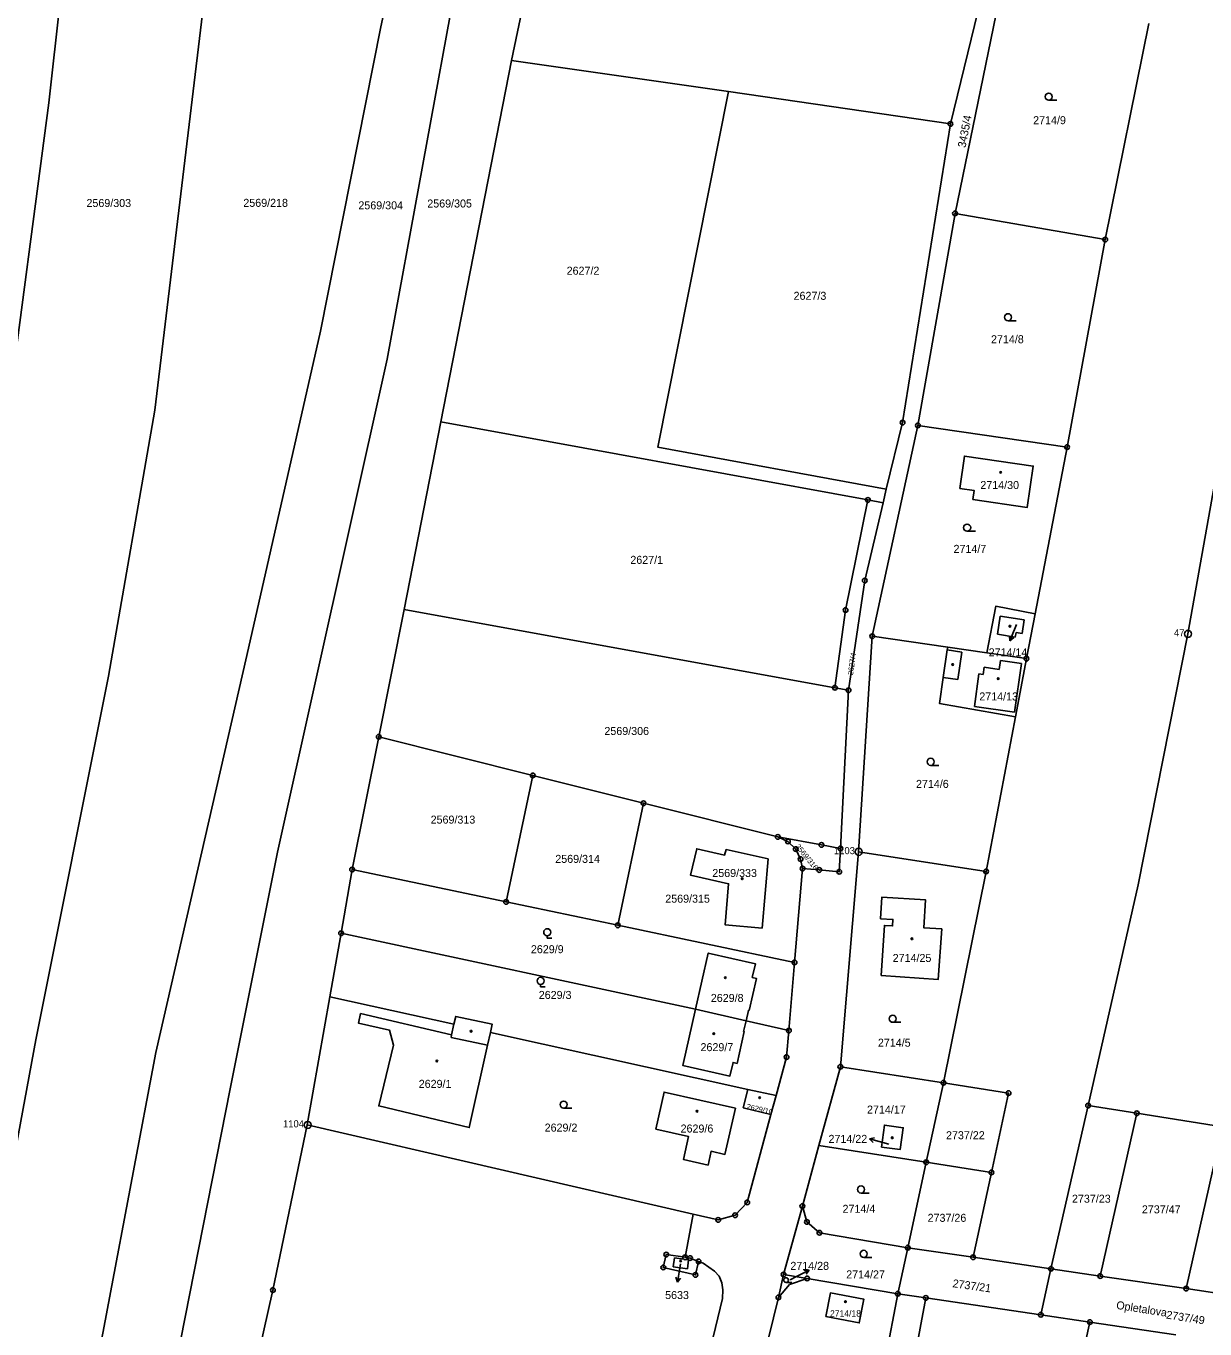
# Model space of a CAD drawing. Extents: x -733394 to -722299, y -1082822 to -1075049.
# Drawn here: x -728260.3 to -728009.9, y -1077964.8 to -1077688.1 of the extents above; entities that cross this region are included whole.
import ezdxf

# ---------------------------------------------------------------- set-up
doc = ezdxf.new("R2010")
doc.units = 0
for name, color, linetype in [('Hranice parcel', 7, 'Continuous'), ('Parcelní čísla', 7, 'Continuous'), ('Pop  PČ popisy', 7, 'Continuous'), ('Vnitřní kresba', 7, 'Continuous'), ('Značky bodu BP', 7, 'Continuous'), ('Značky budov', 7, 'Continuous'), ('Značky kultur', 7, 'Continuous')]:
    doc.layers.add(name, color=color, linetype=linetype)

msp = doc.modelspace()

# ---------------------------------------------------------------- linework, layer by layer
at = {"layer": 'Hranice parcel'}
for p, q in [((-728147.89, -1077650.89), (-728157.24, -1077695.49)), ((-728053.22, -1077664.82), (-728063.99, -1077708.94)), ((-728053.76, -1077683.13), (-728063.01, -1077727.92)), ((-728031.09, -1077733.49), (-728021.81, -1077687.61)), ((-728157.24, -1077695.49), (-728172.22, -1077772.19)), ((-728111.15, -1077702.07), (-728157.24, -1077695.49)), ((-728063.99, -1077708.94), (-728111.15, -1077702.07)), ((-728063.01, -1077727.92), (-728070.89, -1077772.97)), ((-728031.09, -1077733.49), (-728063.01, -1077727.92)), ((-728039.19, -1077777.55), (-728031.09, -1077733.49)), ((-728172.22, -1077772.19), (-728180.01, -1077812.05)), ((-728081.5, -1077788.79), (-728172.22, -1077772.19)), ((-728080.59, -1077817.71), (-728070.89, -1077772.97)), ((-728070.89, -1077772.97), (-728039.19, -1077777.55)), ((-728039.19, -1077777.55), (-728046.01, -1077812.96)), ((-728078.3, -1077789.38), (-728077.61, -1077786.46)), ((-728081.5, -1077788.79), (-728078.3, -1077789.38)), ((-728180.01, -1077812.05), (-728185.42, -1077839.06)), ((-728180.01, -1077812.05), (-728088.51, -1077828.65)), ((-728046.01, -1077812.96), (-728047.84, -1077822.48)), ((-728083.48, -1077863.5), (-728080.59, -1077817.71)), ((-728064.57, -1077820.04), (-728080.59, -1077817.71)), ((-728064.57, -1077820.04), (-728056.26, -1077821.25)), ((-728047.84, -1077822.48), (-728056.26, -1077821.25)), ((-728047.84, -1077822.48), (-728050.19, -1077834.87)), ((-728085.61, -1077829.18), (-728088.51, -1077828.65)), ((-728085.61, -1077829.18), (-728087.35, -1077862.79)), ((-728050.19, -1077834.87), (-728056.4, -1077867.66)), ((-728185.42, -1077839.06), (-728191.07, -1077867.27)), ((-728185.42, -1077839.06), (-728152.71, -1077847.27)), ((-728158.37, -1077874.14), (-728152.71, -1077847.27)), ((-728152.71, -1077847.27), (-728129.2, -1077853.18)), ((-728134.66, -1077879.11), (-728129.2, -1077853.18)), ((-728129.2, -1077853.18), (-728100.66, -1077860.33)), ((-728083.48, -1077863.5), (-728087.37, -1077909.15)), ((-728083.48, -1077863.5), (-728056.4, -1077867.66)), ((-728193.43, -1077880.79), (-728191.07, -1077867.27)), ((-728191.07, -1077867.27), (-728158.37, -1077874.14)), ((-728095.4, -1077867.06), (-728097.09, -1077887)), ((-728065.46, -1077912.55), (-728056.4, -1077867.66)), ((-728158.37, -1077874.14), (-728134.66, -1077879.11)), ((-728134.66, -1077879.11), (-728097.09, -1077887)), ((-728195.79, -1077894.3), (-728193.43, -1077880.79)), ((-728118.14, -1077896.93), (-728193.43, -1077880.79)), ((-728097.09, -1077887), (-728098.31, -1077901.47)), ((-728195.79, -1077894.3), (-728200.6, -1077921.47)), ((-728169.45, -1077900.13), (-728195.79, -1077894.3)), ((-728107.4, -1077899.39), (-728118.14, -1077896.93)), ((-728098.31, -1077901.47), (-728107.4, -1077899.39)), ((-728162.29, -1077904.58), (-728161.69, -1077901.85)), ((-728107.01, -1077913.95), (-728161.69, -1077901.85)), ((-728087.37, -1077909.15), (-728091.95, -1077925.83)), ((-728065.46, -1077912.55), (-728087.37, -1077909.15)), ((-728069.12, -1077929.43), (-728065.46, -1077912.55)), ((-728107.01, -1077913.95), (-728101.01, -1077915.28)), ((-728101.01, -1077915.28), (-728102.1, -1077919.31)), ((-728034.75, -1077917.38), (-728042.62, -1077952.04)), ((-728024.41, -1077919.01), (-728034.75, -1077917.38)), ((-728032.15, -1077953.58), (-728024.41, -1077919.01)), ((-728006.16, -1077921.88), (-728024.41, -1077919.01)), ((-728118.66, -1077940.42), (-728200.6, -1077921.47)), ((-728013.89, -1077956.26), (-728006.16, -1077921.88)), ((-728091.95, -1077925.83), (-728095.44, -1077938.73)), ((-728069.12, -1077929.43), (-728091.95, -1077925.83)), ((-728073.04, -1077947.56), (-728069.12, -1077929.43)), ((-728069.12, -1077929.43), (-728055.28, -1077931.59)), ((-728059.16, -1077949.6), (-728055.28, -1077931.59)), ((-728095.44, -1077938.73), (-728099.43, -1077953.26)), ((-728120.34, -1077949.61), (-728118.66, -1077940.42)), ((-728073.04, -1077947.56), (-728075.16, -1077957.35)), ((-728059.16, -1077949.6), (-728073.04, -1077947.56)), ((-728042.62, -1077952.04), (-728059.16, -1077949.6)), ((-728099.43, -1077953.26), (-728100.53, -1077958.12)), ((-728094.43, -1077954.09), (-728099.43, -1077953.26)), ((-728094.43, -1077954.09), (-728075.16, -1077957.35)), ((-728044.78, -1077961.82), (-728042.62, -1077952.04)), ((-728042.62, -1077952.04), (-728032.15, -1077953.58)), ((-728032.15, -1077953.58), (-728013.89, -1077956.26)), ((-728013.89, -1077956.26), (-727995.44, -1077958.98)), ((-728104.79, -1077975.51), (-728100.53, -1077958.12)), ((-728075.16, -1077957.35), (-728079.39, -1077979.79)), ((-728075.16, -1077957.35), (-728069.22, -1077958.22)), ((-728073.47, -1077980.81), (-728069.22, -1077958.22)), ((-728069.22, -1077958.22), (-728044.78, -1077961.82)), ((-728044.78, -1077961.82), (-728034.34, -1077963.35)), ((-728034.34, -1077963.35), (-728043.46, -1078004.03)), ((-728034.34, -1077963.35), (-728016.09, -1077966.04))]:
    msp.add_line(p, q, dxfattribs=at)
for points in [[(-728247.57, -1078063.52), (-728237.11, -1078015.8), (-728217.02, -1077913.82), (-728206.93, -1077863.58), (-728183.65, -1077758.89), (-728168.51, -1077676.12), (-728153.84, -1077612.15), (-728143.56, -1077560.92), (-728136.52, -1077519.25), (-728124.42, -1077463.15), (-728118.83, -1077428.27)], [(-727934.18, -1077439.38), (-727940.98, -1077471.36), (-727944.46, -1077494), (-727957.35, -1077559.38), (-727972.34, -1077626.66), (-727990.63, -1077705.35), (-728006.17, -1077775.95), (-728013.53, -1077817.22), (-728024.07, -1077870.48), (-728034.75, -1077917.38)], [(-728198.37, -1077448.76), (-728200.43, -1077475.99), (-728202.36, -1077494.12), (-728204.65, -1077533.93), (-728209.91, -1077580.12), (-728223.08, -1077687.28), (-728233.01, -1077769.72), (-728242.85, -1077826.21), (-728258.27, -1077903.44), (-728277.06, -1078004.78), (-728287.77, -1078056.57)], [(-728263.29, -1078060.87), (-728252.85, -1078012.55), (-728232.78, -1077906.1), (-728213.45, -1077821.78), (-728197.78, -1077752.93), (-728184.95, -1077688.34), (-728168.58, -1077612.08), (-728153.54, -1077530.56), (-728138.88, -1077448.83)], [(-728312.47, -1078052.1), (-728300.64, -1077984.48), (-728288.6, -1077920.3), (-728274.12, -1077836.18), (-728264.49, -1077772.58), (-728255.52, -1077704.43), (-728245.68, -1077616.12), (-728238.31, -1077552.72), (-728234.86, -1077511.56), (-728234.98, -1077481.52), (-728238.51, -1077466.43)], [(-728077.61, -1077786.46), (-728126.17, -1077777.57), (-728111.15, -1077702.07)], [(-728077.61, -1077786.46), (-728074.15, -1077772.36), (-728063.99, -1077708.94)], [(-728061.99, -1077786.32), (-728061.01, -1077779.45), (-728046.38, -1077781.59), (-728047.67, -1077790.36), (-728059.22, -1077788.65), (-728058.95, -1077786.77), (-728061.99, -1077786.32)], [(-728088.51, -1077828.65), (-728086.26, -1077812.16), (-728081.5, -1077788.79)], [(-728078.3, -1077789.38), (-728082.19, -1077805.89), (-728085.61, -1077829.18)], [(-728056.26, -1077821.25), (-728054.35, -1077811.36), (-728046.01, -1077812.96)], [(-728050.19, -1077834.87), (-728066.31, -1077831.97), (-728065.51, -1077826.47), (-728064.66, -1077820.63), (-728064.57, -1077820.04)], [(-728111.64, -1077862.98), (-728102.73, -1077865.01), (-728103.98, -1077879.68), (-728111.82, -1077879.03), (-728111.1, -1077870.29), (-728119.21, -1077868.45), (-728117.88, -1077862.85), (-728111.95, -1077864.18), (-728111.64, -1077862.98)], [(-728095.4, -1077867.06), (-728095.81, -1077865.05), (-728096.83, -1077862.93), (-728098.51, -1077861.29), (-728100.66, -1077860.33)], [(-728100.66, -1077860.33), (-728091.38, -1077862.04), (-728087.35, -1077862.79)], [(-728087.35, -1077862.79), (-728087.6, -1077867.72), (-728091.84, -1077867.36), (-728095.4, -1077867.06)], [(-728078.72, -1077889.74), (-728078.02, -1077879.13), (-728076.28, -1077879.24), (-728076.19, -1077877.86), (-728078.83, -1077877.7), (-728078.55, -1077873.12), (-728069.25, -1077873.7), (-728069.6, -1077879.65), (-728065.84, -1077879.88), (-728066.57, -1077890.6), (-728078.72, -1077889.74)], [(-728107.4, -1077899.39), (-728106.89, -1077897.17), (-728106.77, -1077897.19), (-728105.21, -1077890.4), (-728106.08, -1077890.18), (-728105.41, -1077887.26), (-728115.43, -1077884.99), (-728118.14, -1077896.93)], [(-728169.45, -1077900.13), (-728169.94, -1077902.38), (-728189.28, -1077897.85), (-728189.74, -1077899.86), (-728183.17, -1077901.37), (-728182.3, -1077904.55), (-728185.42, -1077917.46), (-728166.2, -1077922.05), (-728162.29, -1077904.58)], [(-728169.45, -1077900.13), (-728169.08, -1077898.44), (-728161.32, -1077900.12), (-728161.69, -1077901.85)], [(-728107.4, -1077899.39), (-728107.91, -1077901.64), (-728107.77, -1077901.66), (-728109.3, -1077908.42), (-728110.17, -1077908.21), (-728110.84, -1077911.14), (-728120.85, -1077908.87), (-728118.14, -1077896.93)], [(-728101.01, -1077915.28), (-728098.79, -1077907.09), (-728098.31, -1077901.47)], [(-728055.28, -1077931.59), (-728051.64, -1077914.72), (-728065.46, -1077912.55)], [(-728126.59, -1077922.37), (-728119.6, -1077923.97), (-728120.68, -1077928.85), (-728115.48, -1077930.02), (-728114.81, -1077927.09), (-728111.89, -1077927.76), (-728109.66, -1077917.96), (-728124.8, -1077914.51), (-728126.59, -1077922.37)], [(-728102.1, -1077919.31), (-728107.98, -1077917.83), (-728107.01, -1077913.95)], [(-728118.66, -1077940.42), (-728113.32, -1077941.66), (-728109.72, -1077940.67), (-728107.14, -1077937.96), (-728102.1, -1077919.31)], [(-728200.6, -1077921.47), (-728207.9, -1077956.56), (-728220.14, -1078011.22)], [(-728078.64, -1077926.24), (-728077.99, -1077921.53), (-728074.01, -1077922.08), (-728074.67, -1077926.73), (-728078.64, -1077926.24)], [(-728095.44, -1077938.73), (-728094.47, -1077942.1), (-728091.81, -1077944.39), (-728073.04, -1077947.56)], [(-728126.18, -1078023.41), (-728121.28, -1077995.03), (-728112.41, -1077958.32), (-728112.32, -1077956.51), (-728112.56, -1077955.04), (-728113.09, -1077953.64), (-728114.1, -1077952.56), (-728116.53, -1077950.85), (-728117.49, -1077950.47)], [(-728117.49, -1077950.47), (-728118.15, -1077953.34), (-728124.97, -1077951.76), (-728124.34, -1077949.03), (-728120.34, -1077949.61)], [(-728120.34, -1077949.61), (-728119.3, -1077949.76), (-728117.49, -1077950.47)], [(-728100.53, -1077958.12), (-728098.16, -1077955.36), (-728094.43, -1077954.09)], [(-728090.47, -1077962.21), (-728089.47, -1077957.15), (-728082.36, -1077958.51), (-728083.37, -1077963.55), (-728090.47, -1077962.21)]]:
    msp.add_lwpolyline(points, dxfattribs=at)
at = {"layer": 'Pop  PČ popisy'}
for p, q in [((-728049.92, -1077815.23), (-728050.22, -1077815.97)), ((-728051.39, -1077818.73), (-728051.46, -1077817.61)), ((-728050.22, -1077815.97), (-728051.39, -1077818.73)), ((-728051.39, -1077818.73), (-728050.54, -1077818.01)), ((-728081.21, -1077924.47), (-728080.11, -1077924.25)), ((-728078.31, -1077925.25), (-728081.21, -1077924.47)), ((-728081.21, -1077924.47), (-728080.37, -1077925.22)), ((-728077.07, -1077925.59), (-728078.31, -1077925.25)), ((-728121.3, -1077951), (-728121.46, -1077951.94)), ((-728121.98, -1077954.9), (-728122.3, -1077953.82)), ((-728121.46, -1077951.94), (-728121.98, -1077954.9)), ((-728121.98, -1077954.9), (-728121.31, -1077954)), ((-728098.02, -1077954.38), (-728096.67, -1077953.68)), ((-728096.67, -1077953.68), (-728094, -1077952.32)), ((-728094, -1077952.32), (-728095.12, -1077952.33)), ((-728094, -1077952.32), (-728094.66, -1077953.22))]:
    msp.add_line(p, q, dxfattribs=at)
at = {"layer": 'Vnitřní kresba'}
for p, q in [((-728054.01, -1077817.3), (-728053.41, -1077813.45)), ((-728053.41, -1077813.45), (-728048.31, -1077814.25)), ((-728048.31, -1077814.25), (-728048.77, -1077817.11)), ((-728050.21, -1077817.9), (-728054.01, -1077817.3)), ((-728050.05, -1077816.91), (-728050.21, -1077817.9)), ((-728048.77, -1077817.11), (-728050.05, -1077816.91)), ((-728064.66, -1077820.63), (-728061.59, -1077821.08)), ((-728061.59, -1077821.08), (-728062.44, -1077826.92)), ((-728053.64, -1077824.75), (-728053.38, -1077822.87)), ((-728053.38, -1077822.87), (-728048.92, -1077823.5)), ((-728050.38, -1077833.85), (-728048.92, -1077823.5)), ((-728062.44, -1077826.92), (-728065.51, -1077826.47)), ((-728058.9, -1077832.65), (-728057.92, -1077825.72)), ((-728057.92, -1077825.72), (-728057.03, -1077825.84)), ((-728057.03, -1077825.84), (-728056.81, -1077824.31)), ((-728056.81, -1077824.31), (-728053.64, -1077824.75)), ((-728050.38, -1077833.85), (-728058.9, -1077832.65)), ((-728170.05, -1077902.9), (-728169.94, -1077902.38)), ((-728170.05, -1077902.9), (-728162.29, -1077904.58)), ((-728122.6, -1077949.74), (-728122.87, -1077951.66)), ((-728119.59, -1077950.15), (-728122.6, -1077949.74)), ((-728119.86, -1077952.08), (-728119.59, -1077950.15)), ((-728122.87, -1077951.66), (-728119.86, -1077952.08))]:
    msp.add_line(p, q, dxfattribs=at)
at = {"layer": 'Značky bodu BP'}
for centre, radius in [((-728063.99, -1077708.94), 0.5), ((-728063.99, -1077708.94), 0.0303), ((-728063.01, -1077727.92), 0.5), ((-728063.01, -1077727.92), 0.0303), ((-728031.09, -1077733.49), 0.5), ((-728031.09, -1077733.49), 0.0303), ((-728074.15, -1077772.36), 0.5), ((-728074.15, -1077772.36), 0.0303), ((-728070.89, -1077772.97), 0.5), ((-728070.89, -1077772.97), 0.0303), ((-728039.19, -1077777.55), 0.5), ((-728039.19, -1077777.55), 0.0303), ((-728081.5, -1077788.79), 0.5), ((-728081.5, -1077788.79), 0.0303), ((-728082.19, -1077805.89), 0.5), ((-728082.19, -1077805.89), 0.0303), ((-728086.26, -1077812.16), 0.5), ((-728086.26, -1077812.16), 0.0303), ((-728080.59, -1077817.71), 0.5), ((-728080.59, -1077817.71), 0.0303), ((-728013.53, -1077817.22), 0.75), ((-728013.53, -1077817.22), 0.03), ((-728047.84, -1077822.48), 0.5), ((-728047.84, -1077822.48), 0.0303), ((-728088.51, -1077828.65), 0.5), ((-728088.51, -1077828.65), 0.0303), ((-728085.61, -1077829.18), 0.5), ((-728085.61, -1077829.18), 0.0303), ((-728185.42, -1077839.06), 0.5), ((-728185.42, -1077839.06), 0.0303), ((-728152.71, -1077847.27), 0.5), ((-728152.71, -1077847.27), 0.0303), ((-728129.2, -1077853.18), 0.5), ((-728129.2, -1077853.18), 0.0303), ((-728100.66, -1077860.33), 0.5), ((-728100.66, -1077860.33), 0.0303), ((-728098.51, -1077861.29), 0.5), ((-728098.51, -1077861.29), 0.0303), ((-728096.83, -1077862.93), 0.5), ((-728096.83, -1077862.93), 0.0303), ((-728091.38, -1077862.04), 0.5), ((-728091.38, -1077862.04), 0.0303), ((-728087.35, -1077862.79), 0.5), ((-728087.35, -1077862.79), 0.0303), ((-728083.48, -1077863.5), 0.75), ((-728095.81, -1077865.05), 0.5), ((-728095.81, -1077865.05), 0.0303), ((-728083.48, -1077863.5), 0.03), ((-728191.07, -1077867.27), 0.5), ((-728191.07, -1077867.27), 0.0303), ((-728095.4, -1077867.06), 0.5), ((-728095.4, -1077867.06), 0.0303), ((-728091.84, -1077867.36), 0.5), ((-728091.84, -1077867.36), 0.0303), ((-728087.6, -1077867.72), 0.5), ((-728087.6, -1077867.72), 0.0303), ((-728056.4, -1077867.66), 0.5), ((-728056.4, -1077867.66), 0.0303), ((-728158.37, -1077874.14), 0.5), ((-728158.37, -1077874.14), 0.0303), ((-728134.66, -1077879.11), 0.5), ((-728134.66, -1077879.11), 0.0303), ((-728193.43, -1077880.79), 0.5), ((-728193.43, -1077880.79), 0.0303), ((-728097.09, -1077887), 0.5), ((-728097.09, -1077887), 0.0303), ((-728098.31, -1077901.47), 0.5), ((-728098.31, -1077901.47), 0.0303), ((-728098.79, -1077907.09), 0.5), ((-728098.79, -1077907.09), 0.0303), ((-728087.37, -1077909.15), 0.5), ((-728087.37, -1077909.15), 0.0303), ((-728065.46, -1077912.55), 0.5), ((-728065.46, -1077912.55), 0.0303), ((-728051.64, -1077914.72), 0.5), ((-728051.64, -1077914.72), 0.0303), ((-728034.75, -1077917.38), 0.5), ((-728034.75, -1077917.38), 0.0303), ((-728200.52, -1077921.5), 0.75), ((-728024.41, -1077919.01), 0.5), ((-728024.41, -1077919.01), 0.0303), ((-728200.52, -1077921.5), 0.03), ((-728069.12, -1077929.43), 0.5), ((-728069.12, -1077929.43), 0.0303), ((-728055.28, -1077931.59), 0.5), ((-728055.28, -1077931.59), 0.0303), ((-728107.14, -1077937.96), 0.5), ((-728109.72, -1077940.67), 0.5), ((-728107.14, -1077937.96), 0.0303), ((-728095.44, -1077938.73), 0.5), ((-728095.44, -1077938.73), 0.0303), ((-728113.32, -1077941.66), 0.5), ((-728113.32, -1077941.66), 0.0303), ((-728109.72, -1077940.67), 0.0303), ((-728094.47, -1077942.1), 0.5), ((-728094.47, -1077942.1), 0.0303), ((-728091.81, -1077944.39), 0.5), ((-728091.81, -1077944.39), 0.0303), ((-728124.34, -1077949.03), 0.5), ((-728073.04, -1077947.56), 0.5), ((-728073.04, -1077947.56), 0.0303), ((-728124.97, -1077951.76), 0.5), ((-728124.34, -1077949.03), 0.0303), ((-728120.34, -1077949.61), 0.5), ((-728120.34, -1077949.61), 0.0303), ((-728119.3, -1077949.76), 0.5), ((-728119.3, -1077949.76), 0.0303), ((-728117.49, -1077950.47), 0.5), ((-728117.49, -1077950.47), 0.0303), ((-728059.16, -1077949.6), 0.5), ((-728059.16, -1077949.6), 0.0303), ((-728124.97, -1077951.76), 0.0303), ((-728118.15, -1077953.34), 0.5), ((-728118.15, -1077953.34), 0.0303), ((-728099.43, -1077953.26), 0.5), ((-728099.43, -1077953.26), 0.0303), ((-728094.43, -1077954.09), 0.5), ((-728094.43, -1077954.09), 0.0303), ((-728042.62, -1077952.04), 0.5), ((-728042.62, -1077952.04), 0.0303), ((-728032.15, -1077953.58), 0.5), ((-728032.15, -1077953.58), 0.0303), ((-728207.9, -1077956.56), 0.5), ((-728207.9, -1077956.56), 0.0303), ((-728075.16, -1077957.35), 0.5), ((-728013.89, -1077956.26), 0.5), ((-728013.89, -1077956.26), 0.0303), ((-728100.53, -1077958.12), 0.5), ((-728100.53, -1077958.12), 0.0303), ((-728075.16, -1077957.35), 0.0303), ((-728069.22, -1077958.22), 0.5), ((-728069.22, -1077958.22), 0.0303), ((-728044.78, -1077961.82), 0.5), ((-728044.78, -1077961.82), 0.0303), ((-728034.34, -1077963.35), 0.5), ((-728034.34, -1077963.35), 0.0303)]:
    msp.add_circle(centre, radius, dxfattribs=at)
at = {"layer": 'Značky budov'}
for centre in [(-728053.32, -1077782.93), (-728051.35, -1077815.59), (-728063.51, -1077823.73), (-728053.84, -1077826.72), (-728108.21, -1077869.21), (-728072.18, -1077881.97), (-728111.81, -1077890.23), (-728165.8, -1077901.6), (-728114.25, -1077902.11), (-728173.07, -1077907.92), (-728104.49, -1077915.72), (-728117.83, -1077918.58), (-728076.35, -1077924.23), (-728121.28, -1077950.38), (-728086.29, -1077959.01)]:
    msp.add_circle(centre, 0.175, dxfattribs=at)
at = {"layer": 'Značky kultur'}
for p, q in [((-728043.1, -1077703.9), (-728041.35, -1077703.9)), ((-728051.74, -1077750.73), (-728049.99, -1077750.73)), ((-728060.43, -1077795.41), (-728058.68, -1077795.41)), ((-728068.19, -1077845.14), (-728066.44, -1077845.14)), ((-728149.64, -1077881.32), (-728149.64, -1077881.82)), ((-728149.64, -1077881.82), (-728148.64, -1077881.82)), ((-728151.04, -1077891.65), (-728151.04, -1077892.15)), ((-728151.04, -1077892.15), (-728150.04, -1077892.15)), ((-728076.24, -1077899.7), (-728074.49, -1077899.7)), ((-728146.15, -1077917.93), (-728144.4, -1077917.93)), ((-728082.98, -1077935.95), (-728081.23, -1077935.95)), ((-728082.4, -1077949.62), (-728080.65, -1077949.62)), ((-728098.88, -1077954.95), (-728097.7, -1077954.95))]:
    msp.add_line(p, q, dxfattribs=at)
for centre, radius in [((-728043.1, -1077703.15), 0.75), ((-728051.74, -1077749.98), 0.75), ((-728060.43, -1077794.66), 0.75), ((-728068.19, -1077844.39), 0.75), ((-728149.64, -1077880.57), 0.75), ((-728151.04, -1077890.9), 0.75), ((-728076.24, -1077898.95), 0.75), ((-728146.15, -1077917.18), 0.75), ((-728082.98, -1077935.2), 0.75), ((-728082.4, -1077948.87), 0.75), ((-728098.88, -1077954.45), 0.502)]:
    msp.add_circle(centre, radius, dxfattribs=at)

# ---------------------------------------------------------------- texts
at = {"layer": 'Parcelní čísla'}
for s, height, rotation, p in [('3435/4', 1.7, 79, (-728060.79, -1077714.09)), ('2627/4', 1.139, 82, (-728084.69, -1077826.06)), ('2569/316', 1.139, 309, (-728096.99, -1077862.4)), ('2629/10', 1.139, 347, (-728107.39, -1077918.07)), ('2737/21', 1.7, 352, (-728063.61, -1077955.93)), ('2737/49', 1.7, 351, (-728018.23, -1077962.59))]:
    msp.add_text(s, height=height, rotation=rotation, dxfattribs=at).set_placement(p)
for s, height, p in [('2714/9', 1.7, (-728046.41, -1077708.99)), ('2569/303', 1.7, (-728247.51, -1077726.58)), ('2569/218', 1.7, (-728214.19, -1077726.54)), ('2569/304', 1.7, (-728189.75, -1077727.07)), ('2569/305', 1.7, (-728175.11, -1077726.68)), ('2627/2', 1.7, (-728145.51, -1077740.95)), ('2627/3', 1.7, (-728097.3, -1077746.28)), ('2714/8', 1.7, (-728055.36, -1077755.5)), ('2714/30', 1.7, (-728057.63, -1077786.46)), ('2714/7', 1.7, (-728063.32, -1077800.02)), ('2627/1', 1.7, (-728131.98, -1077802.35)), ('2714/14', 1.7, (-728055.86, -1077821.99)), ('2714/13', 1.7, (-728057.85, -1077831.36)), ('2569/306', 1.7, (-728137.49, -1077838.69)), ('2714/6', 1.7, (-728071.3, -1077849.93)), ('2569/313', 1.7, (-728174.4, -1077857.51)), ('2569/314', 1.7, (-728147.92, -1077865.85)), ('2569/333', 1.7, (-728114.57, -1077868.85)), ('2569/315', 1.7, (-728124.56, -1077874.3)), ('2629/9', 1.7, (-728153.1, -1077885.03)), ('2714/25', 1.7, (-728076.25, -1077886.89)), ('2629/3', 1.7, (-728151.43, -1077894.74)), ('2629/8', 1.7, (-728114.88, -1077895.38)), ('2629/7', 1.7, (-728117.07, -1077905.83)), ('2714/5', 1.7, (-728079.39, -1077904.88)), ('2629/1', 1.7, (-728176.93, -1077913.62)), ('2714/17', 1.7, (-728081.7, -1077919.08)), ('2629/2', 1.7, (-728150.18, -1077922.91)), ('2629/6', 1.7, (-728121.3, -1077923.11)), ('2714/22', 1.7, (-728089.88, -1077925.31)), ('2737/22', 1.7, (-728064.92, -1077924.53)), ('2737/23', 1.7, (-728038.16, -1077938.01)), ('2714/4', 1.7, (-728086.9, -1077940.16)), ('2737/26', 1.7, (-728068.83, -1077942.07)), ('2737/47', 1.7, (-728023.31, -1077940.27)), ('2714/28', 1.7, (-728097.99, -1077952.27)), ('2714/27', 1.7, (-728086.12, -1077954.08)), ('5633', 1.7, (-728124.59, -1077958.47)), ('2714/18', 1.36, (-728089.56, -1077962.2))]:
    msp.add_text(s, height=height, dxfattribs=at).set_placement(p)
at = {"layer": 'Pop  PČ popisy'}
msp.add_text('Opletalova', height=1.7, rotation=351, dxfattribs=at).set_placement((-728028.85, -1077960.53))
at = {"layer": 'Značky bodu BP'}
for s, p in [('47', (-728016.49, -1077817.72)), ('1103', (-728088.73, -1077864)), ('1104', (-728205.77, -1077922))]:
    msp.add_text(s, height=1.5, dxfattribs=at).set_placement(p)

doc.saveas('drawing.dxf')
